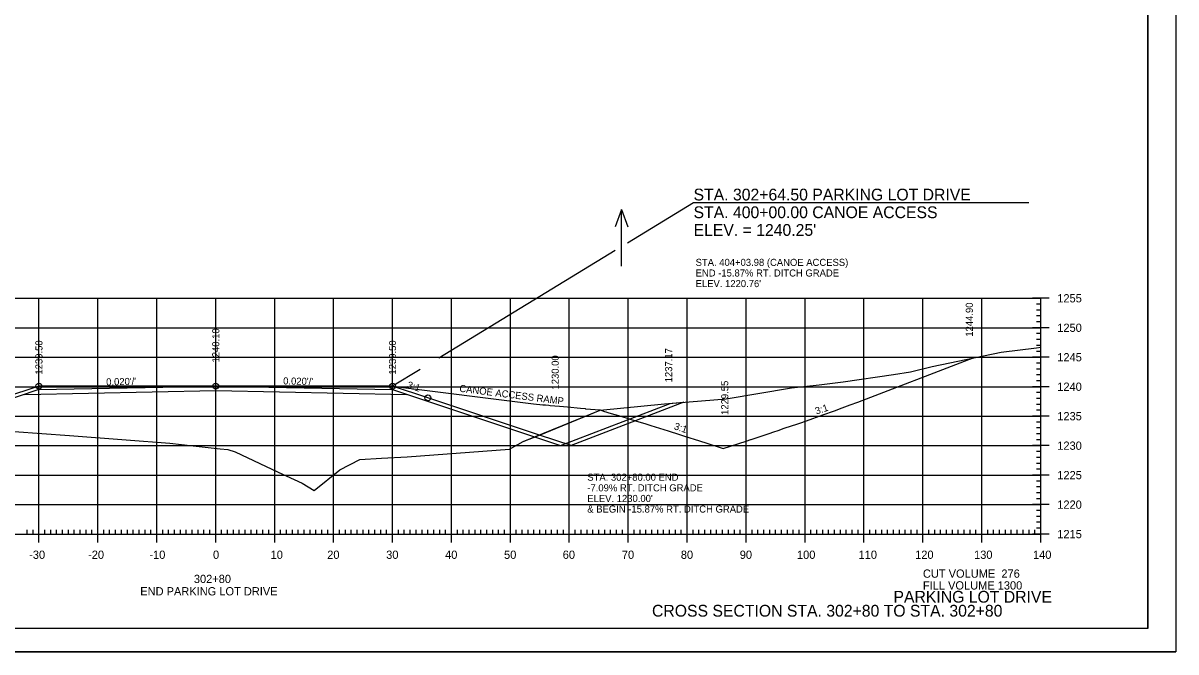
# Model space of a CAD drawing. Extents: x 1406028 to 1412453, y 321733 to 325986.
# Drawn here: x 1410746.9 to 1410942.5, y 322476.8 to 322583.5 of the extents above; entities that cross this region are included whole.
import ezdxf

# ---------------------------------------------------------------- set-up
doc = ezdxf.new("R2010")
doc.units = 0
for name, color, linetype in [('R_Alt Surface', 7, 'Continuous'), ('R_Axis', 7, 'Continuous'), ('R_Axis Annot', 7, 'Continuous'), ('R_Border', 7, 'Continuous'), ('R_Draft', 7, 'Continuous'), ('R_Drive', 7, 'Continuous'), ('R_Exist Surface', 7, 'Continuous'), ('R_Fin Surface', 7, 'Continuous'), ('R_Fin Surface Annot', 7, 'Continuous'), ('R_Grid', 7, 'Continuous'), ('R_No Plot', 7, 'Continuous'), ('R_Water Annot', 7, 'Continuous')]:
    doc.layers.add(name, color=color, linetype=linetype)

msp = doc.modelspace()

# ---------------------------------------------------------------- linework, layer by layer
at = {"layer": 'R_Alt Surface'}
msp.add_lwpolyline([(1410747.2, 322520.47), (1410779.59, 322521.12), (1410811.99, 322520.47)], dxfattribs=at)
at = {"layer": 'R_Axis'}
for p, q in [((1410920.99, 322536.77), (1410918.19, 322536.77)), ((1410919.59, 322496.77), (1410919.59, 322536.77)), ((1410919.59, 322535.77), (1410918.89, 322535.77)), ((1410919.59, 322534.77), (1410918.89, 322534.77)), ((1410919.59, 322533.77), (1410918.89, 322533.77)), ((1410919.59, 322532.77), (1410918.89, 322532.77)), ((1410920.99, 322531.77), (1410918.19, 322531.77)), ((1410919.59, 322530.77), (1410918.89, 322530.77)), ((1410919.59, 322529.77), (1410918.89, 322529.77)), ((1410919.59, 322528.77), (1410918.89, 322528.77)), ((1410920.99, 322526.77), (1410918.19, 322526.77)), ((1410919.59, 322527.77), (1410918.89, 322527.77)), ((1410919.59, 322525.77), (1410918.89, 322525.77)), ((1410919.59, 322524.77), (1410918.89, 322524.77)), ((1410919.59, 322523.77), (1410918.89, 322523.77)), ((1410919.59, 322522.77), (1410918.89, 322522.77)), ((1410920.99, 322521.77), (1410918.19, 322521.77)), ((1410919.59, 322520.77), (1410918.89, 322520.77)), ((1410919.59, 322519.77), (1410918.89, 322519.77)), ((1410919.59, 322518.77), (1410918.89, 322518.77)), ((1410919.59, 322517.77), (1410918.89, 322517.77)), ((1410920.99, 322516.77), (1410918.19, 322516.77)), ((1410919.59, 322515.77), (1410918.89, 322515.77)), ((1410919.59, 322514.77), (1410918.89, 322514.77)), ((1410919.59, 322513.77), (1410918.89, 322513.77)), ((1410920.99, 322511.77), (1410918.19, 322511.77)), ((1410919.59, 322512.77), (1410918.89, 322512.77)), ((1410919.59, 322510.77), (1410918.89, 322510.77)), ((1410919.59, 322509.77), (1410918.89, 322509.77)), ((1410919.59, 322508.77), (1410918.89, 322508.77)), ((1410919.59, 322507.77), (1410918.89, 322507.77)), ((1410920.99, 322506.77), (1410918.19, 322506.77)), ((1410919.59, 322505.77), (1410918.89, 322505.77)), ((1410919.59, 322504.77), (1410918.89, 322504.77)), ((1410919.59, 322503.77), (1410918.89, 322503.77)), ((1410920.99, 322501.77), (1410918.19, 322501.77)), ((1410919.59, 322502.77), (1410918.89, 322502.77)), ((1410919.59, 322500.77), (1410918.89, 322500.77)), ((1410919.59, 322499.77), (1410918.89, 322499.77)), ((1410747.59, 322496.77), (1410747.59, 322497.47)), ((1410748.59, 322496.77), (1410748.59, 322497.47)), ((1410749.59, 322495.37), (1410749.59, 322498.17)), ((1410750.59, 322496.77), (1410750.59, 322497.47)), ((1410751.59, 322496.77), (1410751.59, 322497.47)), ((1410752.59, 322496.77), (1410752.59, 322497.47)), ((1410753.59, 322496.77), (1410753.59, 322497.47)), ((1410754.59, 322496.77), (1410754.59, 322497.47)), ((1410755.59, 322496.77), (1410755.59, 322497.47)), ((1410756.59, 322496.77), (1410756.59, 322497.47)), ((1410757.59, 322496.77), (1410757.59, 322497.47)), ((1410758.59, 322496.77), (1410758.59, 322497.47)), ((1410759.59, 322495.37), (1410759.59, 322498.17)), ((1410760.59, 322496.77), (1410760.59, 322497.47)), ((1410761.59, 322496.77), (1410761.59, 322497.47)), ((1410762.59, 322496.77), (1410762.59, 322497.47)), ((1410763.59, 322496.77), (1410763.59, 322497.47)), ((1410764.59, 322496.77), (1410764.59, 322497.47)), ((1410765.59, 322496.77), (1410765.59, 322497.47)), ((1410766.59, 322496.77), (1410766.59, 322497.47)), ((1410767.59, 322496.77), (1410767.59, 322497.47)), ((1410768.59, 322496.77), (1410768.59, 322497.47)), ((1410769.59, 322495.37), (1410769.59, 322498.17)), ((1410770.59, 322496.77), (1410770.59, 322497.47)), ((1410771.59, 322496.77), (1410771.59, 322497.47)), ((1410772.59, 322496.77), (1410772.59, 322497.47)), ((1410773.59, 322496.77), (1410773.59, 322497.47)), ((1410774.59, 322496.77), (1410774.59, 322497.47)), ((1410775.59, 322496.77), (1410775.59, 322497.47)), ((1410776.59, 322496.77), (1410776.59, 322497.47)), ((1410777.59, 322496.77), (1410777.59, 322497.47)), ((1410778.59, 322496.77), (1410778.59, 322497.47)), ((1410779.59, 322495.37), (1410779.59, 322498.17)), ((1410780.59, 322496.77), (1410780.59, 322497.47)), ((1410781.59, 322496.77), (1410781.59, 322497.47)), ((1410782.59, 322496.77), (1410782.59, 322497.47)), ((1410783.59, 322496.77), (1410783.59, 322497.47)), ((1410784.59, 322496.77), (1410784.59, 322497.47)), ((1410785.59, 322496.77), (1410785.59, 322497.47)), ((1410786.59, 322496.77), (1410786.59, 322497.47)), ((1410787.59, 322496.77), (1410787.59, 322497.47)), ((1410788.59, 322496.77), (1410788.59, 322497.47)), ((1410789.59, 322495.37), (1410789.59, 322498.17)), ((1410790.59, 322496.77), (1410790.59, 322497.47)), ((1410791.59, 322496.77), (1410791.59, 322497.47)), ((1410792.59, 322496.77), (1410792.59, 322497.47)), ((1410793.59, 322496.77), (1410793.59, 322497.47)), ((1410794.59, 322496.77), (1410794.59, 322497.47)), ((1410795.59, 322496.77), (1410795.59, 322497.47)), ((1410796.59, 322496.77), (1410796.59, 322497.47)), ((1410797.59, 322496.77), (1410797.59, 322497.47)), ((1410798.59, 322496.77), (1410798.59, 322497.47)), ((1410799.59, 322495.37), (1410799.59, 322498.17)), ((1410800.59, 322496.77), (1410800.59, 322497.47)), ((1410801.59, 322496.77), (1410801.59, 322497.47)), ((1410802.59, 322496.77), (1410802.59, 322497.47)), ((1410803.59, 322496.77), (1410803.59, 322497.47)), ((1410804.59, 322496.77), (1410804.59, 322497.47)), ((1410805.59, 322496.77), (1410805.59, 322497.47)), ((1410806.59, 322496.77), (1410806.59, 322497.47)), ((1410807.59, 322496.77), (1410807.59, 322497.47)), ((1410808.59, 322496.77), (1410808.59, 322497.47)), ((1410809.59, 322495.37), (1410809.59, 322498.17)), ((1410810.59, 322496.77), (1410810.59, 322497.47)), ((1410811.59, 322496.77), (1410811.59, 322497.47)), ((1410812.59, 322496.77), (1410812.59, 322497.47)), ((1410813.59, 322496.77), (1410813.59, 322497.47)), ((1410814.59, 322496.77), (1410814.59, 322497.47)), ((1410815.59, 322496.77), (1410815.59, 322497.47)), ((1410816.59, 322496.77), (1410816.59, 322497.47)), ((1410817.59, 322496.77), (1410817.59, 322497.47)), ((1410818.59, 322496.77), (1410818.59, 322497.47)), ((1410819.59, 322495.37), (1410819.59, 322498.17)), ((1410820.59, 322496.77), (1410820.59, 322497.47)), ((1410821.59, 322496.77), (1410821.59, 322497.47)), ((1410822.59, 322496.77), (1410822.59, 322497.47)), ((1410823.59, 322496.77), (1410823.59, 322497.47)), ((1410824.59, 322496.77), (1410824.59, 322497.47)), ((1410825.59, 322496.77), (1410825.59, 322497.47)), ((1410826.59, 322496.77), (1410826.59, 322497.47)), ((1410827.59, 322496.77), (1410827.59, 322497.47)), ((1410828.59, 322496.77), (1410828.59, 322497.47)), ((1410829.59, 322495.37), (1410829.59, 322498.17)), ((1410830.59, 322496.77), (1410830.59, 322497.47)), ((1410831.59, 322496.77), (1410831.59, 322497.47)), ((1410832.59, 322496.77), (1410832.59, 322497.47)), ((1410833.59, 322496.77), (1410833.59, 322497.47)), ((1410834.59, 322496.77), (1410834.59, 322497.47)), ((1410835.59, 322496.77), (1410835.59, 322497.47)), ((1410836.59, 322496.77), (1410836.59, 322497.47)), ((1410837.59, 322496.77), (1410837.59, 322497.47)), ((1410838.59, 322496.77), (1410838.59, 322497.47)), ((1410839.59, 322495.37), (1410839.59, 322498.17)), ((1410840.59, 322496.77), (1410840.59, 322497.47)), ((1410841.59, 322496.77), (1410841.59, 322497.47)), ((1410842.59, 322496.77), (1410842.59, 322497.47)), ((1410843.59, 322496.77), (1410843.59, 322497.47)), ((1410844.59, 322496.77), (1410844.59, 322497.47)), ((1410845.59, 322496.77), (1410845.59, 322497.47)), ((1410846.59, 322496.77), (1410846.59, 322497.47)), ((1410847.59, 322496.77), (1410847.59, 322497.47)), ((1410848.59, 322496.77), (1410848.59, 322497.47)), ((1410849.59, 322495.37), (1410849.59, 322498.17)), ((1410850.59, 322496.77), (1410850.59, 322497.47)), ((1410851.59, 322496.77), (1410851.59, 322497.47)), ((1410852.59, 322496.77), (1410852.59, 322497.47)), ((1410853.59, 322496.77), (1410853.59, 322497.47)), ((1410854.59, 322496.77), (1410854.59, 322497.47)), ((1410855.59, 322496.77), (1410855.59, 322497.47)), ((1410856.59, 322496.77), (1410856.59, 322497.47)), ((1410857.59, 322496.77), (1410857.59, 322497.47)), ((1410858.59, 322496.77), (1410858.59, 322497.47)), ((1410859.59, 322495.37), (1410859.59, 322498.17)), ((1410860.59, 322496.77), (1410860.59, 322497.47)), ((1410861.59, 322496.77), (1410861.59, 322497.47)), ((1410862.59, 322496.77), (1410862.59, 322497.47)), ((1410863.59, 322496.77), (1410863.59, 322497.47)), ((1410864.59, 322496.77), (1410864.59, 322497.47)), ((1410865.59, 322496.77), (1410865.59, 322497.47)), ((1410866.59, 322496.77), (1410866.59, 322497.47)), ((1410867.59, 322496.77), (1410867.59, 322497.47)), ((1410868.59, 322496.77), (1410868.59, 322497.47)), ((1410869.59, 322495.37), (1410869.59, 322498.17)), ((1410870.59, 322496.77), (1410870.59, 322497.47)), ((1410871.59, 322496.77), (1410871.59, 322497.47)), ((1410872.59, 322496.77), (1410872.59, 322497.47)), ((1410873.59, 322496.77), (1410873.59, 322497.47)), ((1410874.59, 322496.77), (1410874.59, 322497.47)), ((1410875.59, 322496.77), (1410875.59, 322497.47)), ((1410876.59, 322496.77), (1410876.59, 322497.47)), ((1410877.59, 322496.77), (1410877.59, 322497.47)), ((1410878.59, 322496.77), (1410878.59, 322497.47)), ((1410879.59, 322495.37), (1410879.59, 322498.17)), ((1410880.59, 322496.77), (1410880.59, 322497.47)), ((1410881.59, 322496.77), (1410881.59, 322497.47)), ((1410882.59, 322496.77), (1410882.59, 322497.47)), ((1410883.59, 322496.77), (1410883.59, 322497.47)), ((1410884.59, 322496.77), (1410884.59, 322497.47)), ((1410885.59, 322496.77), (1410885.59, 322497.47)), ((1410886.59, 322496.77), (1410886.59, 322497.47)), ((1410887.59, 322496.77), (1410887.59, 322497.47)), ((1410888.59, 322496.77), (1410888.59, 322497.47)), ((1410889.59, 322495.37), (1410889.59, 322498.17)), ((1410890.59, 322496.77), (1410890.59, 322497.47)), ((1410891.59, 322496.77), (1410891.59, 322497.47)), ((1410892.59, 322496.77), (1410892.59, 322497.47)), ((1410893.59, 322496.77), (1410893.59, 322497.47)), ((1410894.59, 322496.77), (1410894.59, 322497.47)), ((1410895.59, 322496.77), (1410895.59, 322497.47)), ((1410896.59, 322496.77), (1410896.59, 322497.47)), ((1410897.59, 322496.77), (1410897.59, 322497.47)), ((1410898.59, 322496.77), (1410898.59, 322497.47)), ((1410899.59, 322495.37), (1410899.59, 322498.17)), ((1410900.59, 322496.77), (1410900.59, 322497.47)), ((1410901.59, 322496.77), (1410901.59, 322497.47)), ((1410902.59, 322496.77), (1410902.59, 322497.47)), ((1410903.59, 322496.77), (1410903.59, 322497.47)), ((1410904.59, 322496.77), (1410904.59, 322497.47)), ((1410905.59, 322496.77), (1410905.59, 322497.47)), ((1410906.59, 322496.77), (1410906.59, 322497.47)), ((1410907.59, 322496.77), (1410907.59, 322497.47)), ((1410908.59, 322496.77), (1410908.59, 322497.47)), ((1410909.59, 322495.37), (1410909.59, 322498.17)), ((1410910.59, 322496.77), (1410910.59, 322497.47)), ((1410911.59, 322496.77), (1410911.59, 322497.47)), ((1410912.59, 322496.77), (1410912.59, 322497.47)), ((1410913.59, 322496.77), (1410913.59, 322497.47)), ((1410914.59, 322496.77), (1410914.59, 322497.47)), ((1410915.59, 322496.77), (1410915.59, 322497.47)), ((1410916.59, 322496.77), (1410916.59, 322497.47)), ((1410917.59, 322496.77), (1410917.59, 322497.47)), ((1410918.59, 322496.77), (1410918.59, 322497.47)), ((1410919.59, 322498.77), (1410918.89, 322498.77)), ((1410919.59, 322497.77), (1410918.89, 322497.77)), ((1410919.59, 322495.37), (1410919.59, 322498.17)), ((1410639.59, 322496.77), (1410919.59, 322496.77)), ((1410920.99, 322496.77), (1410918.19, 322496.77))]:
    msp.add_line(p, q, dxfattribs=at)
at = {"layer": 'R_Axis Annot'}
for points in [[(1410917.56, 322552.94), (1410860.67, 322552.94), (1410849.48, 322546.13)], [(1410847.38, 322544.85), (1410817.43, 322526.63)], [(1410814.27, 322524.71), (1410809.59, 322521.87)]]:
    msp.add_lwpolyline(points, dxfattribs=at)
at = {"layer": 'R_Border'}
for q in [(1410937.77, 322686.23), (1410621.59, 322480.77)]:
    msp.add_line((1410937.77, 322480.77), q, dxfattribs=at)
at = {"layer": 'R_Exist Surface'}
msp.add_lwpolyline([(1410745.36, 322514.19), (1410754.75, 322513.47), (1410764.4, 322512.77), (1410771.82, 322512.21), (1410775.77, 322511.75), (1410780.33, 322511.23), (1410781.63, 322511.11), (1410782.88, 322510.7), (1410790.21, 322507.25), (1410794.27, 322505.42), (1410796.28, 322504.19), (1410800.64, 322507.66), (1410804.05, 322509.45), (1410807.69, 322509.63), (1410812.05, 322509.89), (1410829.42, 322511.2), (1410831.77, 322512.45), (1410844.83, 322517.78), (1410855.75, 322518.85), (1410866.2, 322519.74), (1410877.27, 322521.6), (1410881.96, 322522.11), (1410886.08, 322522.58), (1410894.57, 322523.85), (1410897.5, 322524.32), (1410901.16, 322525.22), (1410912.85, 322527.64), (1410918.87, 322528.34), (1410919.59, 322528.48)], dxfattribs=at)
at = {"layer": 'R_Fin Surface'}
for p, q in [((1410749.59, 322521.27), (1410721.09, 322511.77)), ((1410809.59, 322521.27), (1410838.09, 322511.77)), ((1410838.09, 322511.77), (1410856.72, 322518.93))]:
    msp.add_line(p, q, dxfattribs=at)
for points in [[(1410799.59, 322521.87), (1410809.59, 322521.87), (1410833.51, 322518.88), (1410835.08, 322518.72), (1410835.52, 322518.68), (1410836.1, 322518.63), (1410836.35, 322518.6), (1410837.95, 322518.45), (1410839.27, 322518.33), (1410841.48, 322518.13), (1410842.29, 322518.05), (1410842.3, 322518.05), (1410842.34, 322518.04), (1410844.8, 322517.82), (1410845.41, 322517.64), (1410846.68, 322517.25), (1410847.92, 322516.88), (1410848.65, 322516.66), (1410849.42, 322516.42), (1410849.72, 322516.33), (1410851, 322515.93), (1410852.01, 322515.62), (1410852.55, 322515.46), (1410853.41, 322515.19), (1410856.38, 322514.26), (1410858.31, 322513.66), (1410859.12, 322513.4), (1410861.68, 322512.6), (1410862.9, 322512.21), (1410865.7, 322511.31), (1410869.59, 322512.56), (1410870.41, 322512.82), (1410870.44, 322512.83), (1410873.49, 322513.84), (1410874.31, 322514.12), (1410875.04, 322514.36), (1410876.07, 322514.72), (1410878.36, 322515.5), (1410878.68, 322515.61), (1410879.81, 322516.01), (1410882.58, 322516.98), (1410884.57, 322517.7), (1410885.87, 322518.18), (1410887.27, 322518.68), (1410888.52, 322519.15), (1410907.36, 322526.4), (1410908.15, 322526.66)], [(1410749.59, 322521.27), (1410779.59, 322521.87), (1410809.59, 322521.27)]]:
    msp.add_lwpolyline(points, dxfattribs=at)
at = {"layer": 'R_Grid'}
for p, q in [((1410639.59, 322536.77), (1410919.59, 322536.77)), ((1410749.59, 322496.77), (1410749.59, 322536.77)), ((1410759.59, 322496.77), (1410759.59, 322536.77)), ((1410769.59, 322496.77), (1410769.59, 322536.77)), ((1410779.59, 322496.77), (1410779.59, 322536.77)), ((1410789.59, 322496.77), (1410789.59, 322536.77)), ((1410799.59, 322496.77), (1410799.59, 322536.77)), ((1410809.59, 322496.77), (1410809.59, 322536.77)), ((1410819.59, 322496.77), (1410819.59, 322536.77)), ((1410829.59, 322496.77), (1410829.59, 322536.77)), ((1410839.59, 322496.77), (1410839.59, 322536.77)), ((1410849.59, 322496.77), (1410849.59, 322536.77)), ((1410859.59, 322496.77), (1410859.59, 322536.77)), ((1410869.59, 322496.77), (1410869.59, 322536.77)), ((1410879.59, 322496.77), (1410879.59, 322536.77)), ((1410889.59, 322496.77), (1410889.59, 322536.77)), ((1410899.59, 322496.77), (1410899.59, 322536.77)), ((1410909.59, 322496.77), (1410909.59, 322536.77)), ((1410919.59, 322496.77), (1410919.59, 322536.77)), ((1410639.59, 322531.77), (1410919.59, 322531.77)), ((1410639.59, 322526.77), (1410919.59, 322526.77)), ((1410639.59, 322521.77), (1410919.59, 322521.77)), ((1410639.59, 322516.77), (1410919.59, 322516.77)), ((1410639.59, 322511.77), (1410919.59, 322511.77)), ((1410639.59, 322506.77), (1410919.59, 322506.77)), ((1410639.59, 322501.77), (1410919.59, 322501.77)), ((1410639.59, 322496.77), (1410919.59, 322496.77))]:
    msp.add_line(p, q, dxfattribs=at)
at = {"layer": 'R_No Plot'}
msp.add_line((1410609.19, 322476.79), (1410942.52, 322476.79), dxfattribs=at)
for points in [[(1410609.18, 322690.12), (1410942.52, 322690.12), (1410942.52, 322476.78), (1410609.18, 322476.78)], [(1410855.51, 322686.23), (1410875.13, 322686.23), (1410875.13, 322676.35), (1410891.24, 322676.35), (1410914.44, 322676.35), (1410914.44, 322652.01), (1410937.77, 322652.01), (1410937.77, 322480.77), (1410621.59, 322480.77), (1410621.59, 322686.23)], [(1410834.5, 322513.56), (1410844.83, 322517.78), (1410855.75, 322518.85), (1410859.04, 322519.13), (1410839.89, 322511.77)]]:
    msp.add_lwpolyline(points, close=True, dxfattribs=at)
msp.add_lwpolyline([(1410745.36, 322514.19), (1410754.75, 322513.47), (1410764.4, 322512.77), (1410771.82, 322512.21), (1410775.77, 322511.75), (1410780.33, 322511.23), (1410781.63, 322511.11), (1410782.88, 322510.7), (1410790.21, 322507.25), (1410794.27, 322505.42), (1410796.28, 322504.19), (1410800.64, 322507.66), (1410804.05, 322509.45), (1410807.69, 322509.63), (1410812.05, 322509.89), (1410829.42, 322511.2), (1410831.77, 322512.45), (1410834.5, 322513.56), (1410815.59, 322519.86), (1410815.59, 322519.87), (1410809.59, 322521.87), (1410779.59, 322521.87), (1410779.59, 322521.87), (1410749.59, 322521.87), (1410749.59, 322521.87), (1410743.59, 322519.87)], dxfattribs=at)
for centre in [(1410749.59, 322521.87), (1410749.59, 322521.87), (1410779.59, 322521.87), (1410809.59, 322521.87), (1410809.59, 322521.87), (1410815.59, 322519.87)]:
    msp.add_circle(centre, 0.5, dxfattribs=at)
at = {"layer": 'R_Water Annot'}
for p, q in [((1410848.44, 322551.8), (1410847.37, 322548.87)), ((1410848.44, 322542.22), (1410848.44, 322551.8)), ((1410848.44, 322551.8), (1410849.51, 322548.87))]:
    msp.add_line(p, q, dxfattribs=at)

# ---------------------------------------------------------------- texts
at = {"layer": 'R_Axis Annot'}
for s, p in [('1255', (1410922.39, 322536.07)), ('1250', (1410922.39, 322531.07)), ('1245', (1410922.39, 322526.07)), ('1240', (1410922.39, 322521.07)), ('1235', (1410922.39, 322516.07)), ('1230', (1410922.39, 322511.07)), ('1225', (1410922.39, 322506.07)), ('1220', (1410922.39, 322501.07)), ('1215', (1410922.39, 322496.07)), ('-30', (1410747.93, 322492.57)), ('-20', (1410757.93, 322492.57)), ('-10', (1410768.33, 322492.57)), ('0', (1410779.13, 322492.57)), ('10', (1410788.9, 322492.57)), ('20', (1410798.51, 322492.57)), ('30', (1410808.51, 322492.57)), ('40', (1410818.51, 322492.57)), ('50', (1410828.51, 322492.57)), ('60', (1410838.47, 322492.57)), ('70', (1410848.51, 322492.57)), ('80', (1410858.51, 322492.57)), ('90', (1410868.51, 322492.57)), ('100', (1410878.22, 322492.57)), ('110', (1410888.67, 322492.57)), ('120', (1410898.27, 322492.57)), ('130', (1410908.27, 322492.57)), ('140', (1410918.27, 322492.57)), ('302+80', (1410775.88, 322488.47)), ('CUT VOLUME  276', (1410899.59, 322489.37)), ('END PARKING LOT DRIVE', (1410766.78, 322486.37)), ('FILL VOLUME 1300', (1410899.59, 322487.37))]:
    msp.add_text(s, height=1.4, dxfattribs=at).set_placement(p)
at = {"layer": 'R_Draft'}
for s, p in [('STA. 302+64.50 PARKING LOT DRIVE', (1410860.67, 322553.36)), ('STA. 400+00.00 CANOE ACCESS', (1410860.67, 322550.36)), ("ELEV. = 1240.25'", (1410860.67, 322547.36)), ('PARKING LOT DRIVE', (1410894.59, 322485.14)), ('CROSS SECTION STA. 302+80 TO STA. 302+80', (1410853.62, 322482.77))]:
    msp.add_text(s, height=2, dxfattribs=at).set_placement(p)
at = {"layer": 'R_Drive'}
for s, p in [('STA. 404+03.98 (CANOE ACCESS) ', (1410861.02, 322542.26)), ('END -15.87% RT. DITCH GRADE', (1410861.02, 322540.46)), ("ELEV. 1220.76'", (1410861.02, 322538.66)), ('-7.09% RT. DITCH GRADE', (1410842.64, 322504.02)), ('STA. 302+80.00 END', (1410842.64, 322505.82)), ("ELEV. 1230.00'", (1410842.64, 322502.22)), ('& BEGIN -15.87% RT. DITCH GRADE', (1410842.64, 322500.42))]:
    msp.add_text(s, height=1.2, dxfattribs=at).set_placement(p)
at = {"layer": 'R_Fin Surface Annot'}
for s, rotation, p in [('1244.90', 90, (1410908.06, 322530.25)), ('1240.10', 90, (1410780.19, 322525.87)), ('1239.50', 90, (1410750.19, 322523.83)), ('1239.50', 90, (1410810.18, 322523.83)), ('1230.00', 90, (1410837.79, 322521.29)), ('1237.17', 90, (1410857.04, 322522.51)), ("0.020'/'", 1.1458, (1410761.01, 322521.99)), ("0.020'/'", 358.8542, (1410791.02, 322522.16)), ('1229.55', 90, (1410866.56, 322516.99)), ('3:1', 341.5651, (1410811.96, 322521.6)), ('CANOE ACCESS RAMP', 352.8434, (1410820.88, 322520.93)), ('3:1', 18.4349, (1410881.52, 322517.03)), ('3:1', 341.5651, (1410857.25, 322514.58))]:
    msp.add_text(s, height=1.2, rotation=rotation, dxfattribs=at).set_placement(p)

doc.saveas('drawing.dxf')
